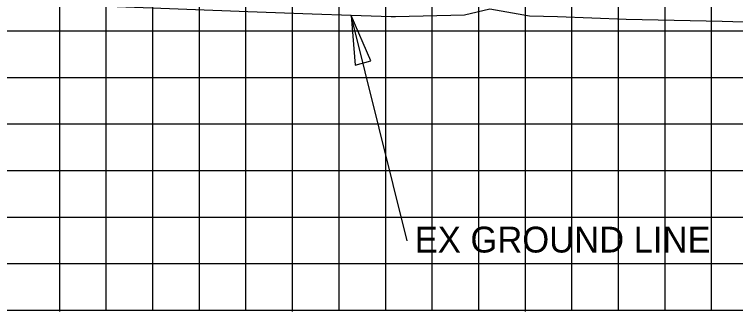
# Model space of a CAD drawing. Extents: x 2193008 to 2198143, y 1236112 to 1237864.
# Drawn here: x 2195822.76 to 2195853.74, y 1237258.05 to 1237270.81 of the extents above; entities that cross this region are included whole.
import ezdxf

# ---------------------------------------------------------------- set-up
doc = ezdxf.new("R2010")
doc.units = 0
for name, color, linetype in [('3', 7, 'Continuous'), ('60', 7, 'Continuous'), ('GSDIMS', 7, 'Continuous'), ('Level 55', 7, 'Continuous'), ('M-ROADS', 7, 'Continuous')]:
    doc.layers.add(name, color=color, linetype=linetype)

msp = doc.modelspace()

# ---------------------------------------------------------------- linework, layer by layer
at = {"layer": '3'}
msp.add_line((2195839.627, 1237261.081), (2195837.227, 1237270.766), dxfattribs=at)
at = {"layer": '60'}
for p, q in [((2195734.707, 1237258.106), (2195864.707, 1237258.106)), ((2195824.707, 1237258.046), (2195824.707, 1237258.106)), ((2195834.707, 1237258.046), (2195834.707, 1237258.106)), ((2195844.707, 1237258.046), (2195844.707, 1237258.106))]:
    msp.add_line(p, q, dxfattribs=at)
at = {"layer": 'GSDIMS'}
msp.add_lwpolyline([(2195837.227, 1237270.766), (2195837.395, 1237268.632), (2195838.073, 1237268.815)], close=True, dxfattribs=at)
at = {"layer": 'M-ROADS'}
for p, q in [((2195824.707, 1237258.106), (2195824.707, 1237318.106)), ((2195826.707, 1237258.106), (2195826.707, 1237318.106)), ((2195828.707, 1237258.106), (2195828.707, 1237318.106)), ((2195830.707, 1237258.106), (2195830.707, 1237318.106)), ((2195832.707, 1237258.106), (2195832.707, 1237318.106)), ((2195834.707, 1237258.106), (2195834.707, 1237318.106)), ((2195836.707, 1237258.106), (2195836.707, 1237318.106)), ((2195838.707, 1237258.106), (2195838.707, 1237318.106)), ((2195840.707, 1237258.106), (2195840.707, 1237318.106)), ((2195842.707, 1237258.106), (2195842.707, 1237318.106)), ((2195844.707, 1237258.106), (2195844.707, 1237318.106)), ((2195846.707, 1237258.106), (2195846.707, 1237318.106)), ((2195848.707, 1237258.106), (2195848.707, 1237318.106)), ((2195850.707, 1237258.106), (2195850.707, 1237318.106)), ((2195852.707, 1237258.106), (2195852.707, 1237318.106)), ((2195734.707, 1237270.106), (2195864.707, 1237270.106)), ((2195734.707, 1237268.106), (2195864.707, 1237268.106)), ((2195734.707, 1237266.106), (2195864.707, 1237266.106)), ((2195734.707, 1237264.106), (2195864.707, 1237264.106)), ((2195734.707, 1237262.106), (2195864.707, 1237262.106)), ((2195734.707, 1237260.106), (2195864.707, 1237260.106)), ((2195734.707, 1237258.106), (2195864.707, 1237258.106))]:
    msp.add_line(p, q, dxfattribs=at)
msp.add_lwpolyline([(2195864.707, 1237270.313), (2195863.3, 1237270.346), (2195861.469, 1237270.346), (2195860.891, 1237270.346), (2195859.746, 1237270.346), (2195858.187, 1237270.346), (2195853.152, 1237270.513), (2195849.04, 1237270.597), (2195846.092, 1237270.708), (2195844.878, 1237270.738), (2195843.181, 1237271.042), (2195842.092, 1237270.782), (2195839.128, 1237270.714), (2195838.941, 1237270.71), (2195837.227, 1237270.766), (2195835.543, 1237270.822), (2195832.79, 1237270.93), (2195827.17, 1237271.141), (2195821.769, 1237271.224)], dxfattribs=at)

# ---------------------------------------------------------------- texts
at = {"layer": 'Level 55'}
msp.add_text('EX GROUND LINE', height=1.11046, dxfattribs=at).set_placement((2195839.954, 1237260.584))

doc.saveas('drawing.dxf')
